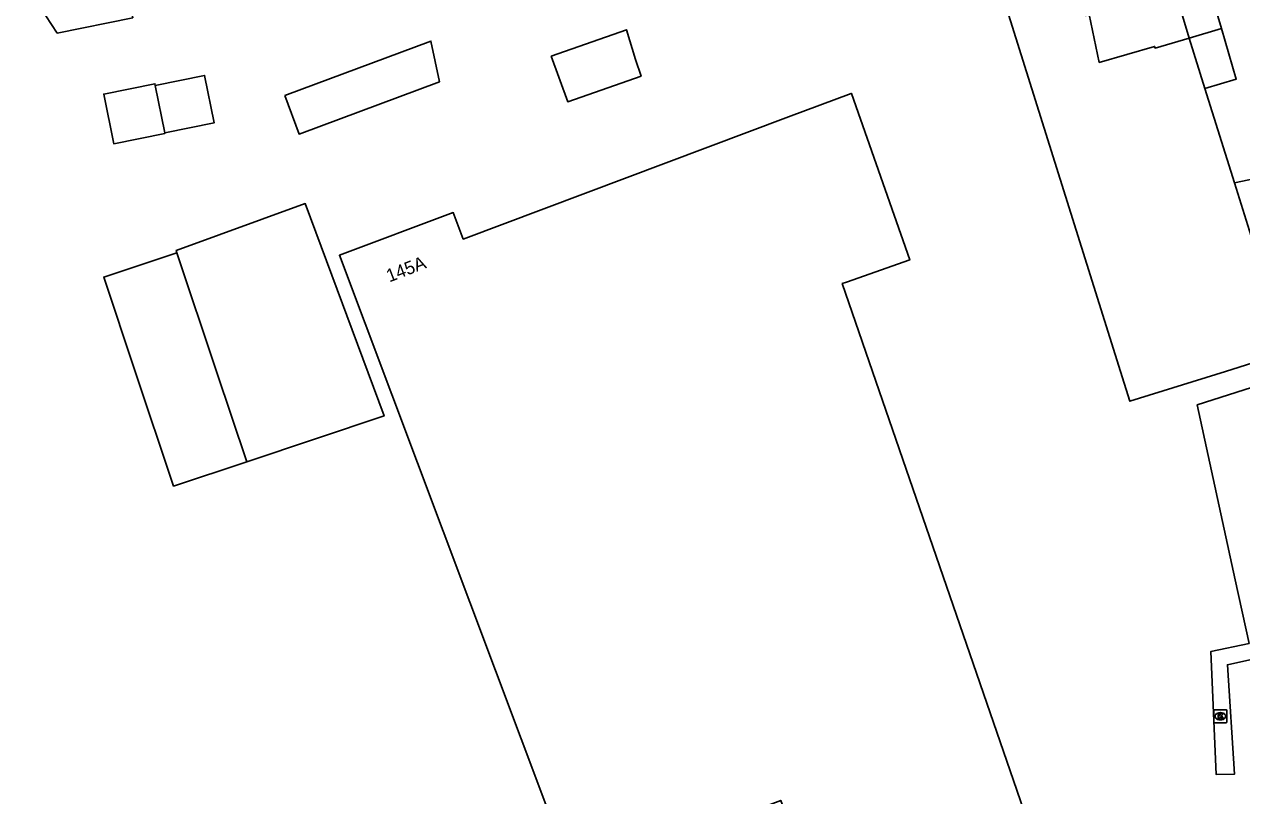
# Model space of a CAD drawing. Extents: x 162990 to 165007, y 383433 to 384336.
# Drawn here: x 163454.2 to 163547.5, y 383967.4 to 384026.6 of the extents above; entities that cross this region are included whole.
import ezdxf

# ---------------------------------------------------------------- set-up
doc = ezdxf.new("R2010")
doc.units = 0
for name, color, linetype in [('IMGEO_Kolk', 7, 'Continuous'), ('IMGEO_Pand', 7, 'Continuous'), ('IMGEO_Pand_nummerreeks', 7, 'Continuous'), ('IMGEO_Voetpad_open', 7, 'Continuous')]:
    doc.layers.add(name, color=color, linetype=linetype)

msp = doc.modelspace()

# ---------------------------------------------------------------- linework, layer by layer
at = {"layer": 'IMGEO_Kolk'}
for p, q in [((163545.388, 383973.11), (163545.388, 383973.962)), ((163545.463, 383974.036), (163546.315, 383974.036)), ((163545.876, 383973.816), (163545.901, 383973.816)), ((163546.389, 383973.962), (163546.389, 383973.11)), ((163546.315, 383973.036), (163545.463, 383973.036)), ((163545.899, 383973.256), (163545.874, 383973.256))]:
    msp.add_line(p, q, dxfattribs=at)
for points in [[(163545.388, 383973.11), (163545.388, 383973.962)], [(163545.463, 383974.036), (163546.315, 383974.036)], [(163546.389, 383973.962), (163546.389, 383973.11)], [(163546.315, 383973.036), (163545.463, 383973.036)], [(163545.709, 383973.736), (163545.832, 383973.736), (163545.832, 383973.585), (163545.962, 383973.736), (163546.126, 383973.736), (163545.98, 383973.585), (163546.133, 383973.336), (163545.981, 383973.336), (163545.896, 383973.5), (163545.832, 383973.433), (163545.832, 383973.336), (163545.709, 383973.336), (163545.709, 383973.736)]]:
    msp.add_lwpolyline(points, dxfattribs=at)
for centre, start, end in [((163545.465, 383973.96), 91.55205, 178.44795), ((163545.465, 383973.96), 91.55205, 178.44795), ((163546.313, 383973.96), 1.55205, 88.44795), ((163546.313, 383973.96), 1.55205, 88.44795), ((163545.465, 383973.112), 181.55205, 268.44795), ((163545.465, 383973.112), 181.55205, 268.44795), ((163546.313, 383973.112), 271.55205, 358.44795), ((163546.313, 383973.112), 271.55205, 358.44795)]:
    msp.add_arc(centre, 0.0765, start, end, dxfattribs=at)
for centre, major_axis, ratio, start_param, end_param in [((163545.875, 383973.536), (-0.387, 0.002), 0.722429, 4.712389, 7.853982), ((163545.9, 383973.536), (-0.39, 0.002), 0.717154, 1.570796, 4.712389)]:
    msp.add_ellipse(centre, major_axis=major_axis, ratio=ratio, start_param=start_param, end_param=end_param, dxfattribs=at)
at = {"layer": 'IMGEO_Pand'}
for points in [[(163462.793, 384028.685), (163462.215, 384028.568), (163462.506, 384027.135), (163456.714, 384025.961), (163455.847, 384027.273), (163455.189, 384030.471), (163454.196, 384035.371)], [(163548.762, 384008.736), (163551.033, 384001.488), (163546.285, 384000), (163538.949, 383997.701), (163538.229, 384000), (163529.392, 384028.198), (163534.824, 384029.9), (163535.572, 384027.298), (163535.829, 384027.373)], [(163542.393, 384029.285), (163544.876, 384030.008), (163545.967, 384026.298)], [(163543.486, 384025.568), (163542.393, 384029.285)], [(163543.486, 384025.568), (163540.881, 384024.802), (163540.841, 384024.938), (163536.606, 384023.704), (163535.829, 384027.373)], [(163494.574, 384024.183), (163500.373, 384026.213), (163501.062, 384023.927), (163501.475, 384022.653), (163495.852, 384020.684), (163494.574, 384024.183)], [(163545.967, 384026.298), (163543.486, 384025.568)], [(163545.967, 384026.298), (163547.109, 384022.416), (163544.696, 384021.706)], [(163474.157, 384021.162), (163485.369, 384025.338), (163486.012, 384022.206), (163475.26, 384018.201), (163474.157, 384021.162)], [(163543.486, 384025.568), (163544.696, 384021.706)], [(163464.967, 384018.304), (163468.748, 384019.07), (163468.01, 384022.713), (163464.229, 384021.946)], [(163464.229, 384021.946), (163464.203, 384022.076), (163460.279, 384021.281), (163461.054, 384017.46), (163464.977, 384018.256), (163464.967, 384018.304)], [(163464.967, 384018.304), (163464.229, 384021.946)], [(163544.696, 384021.706), (163546.965, 384014.467)], [(163512.78, 384019.52), (163517.596, 384021.33), (163517.602, 384021.312), (163522.074, 384008.545), (163517.22, 384006.845), (163516.902, 384006.734), (163531.836, 383963.34), (163540.597, 383966.345), (163547.208, 383947.343), (163539.715, 383944.773), (163529.174, 383946.763), (163524.305, 383960.758), (163515.657, 383957.792), (163512.188, 383967.069), (163496.303, 383961.101), (163478.352, 384008.908), (163487.081, 384012.188), (163487.846, 384010.15), (163512.78, 384019.52)], [(163546.965, 384014.467), (163553.663, 384015.881)], [(163548.762, 384008.736), (163546.965, 384014.467)], [(163465.896, 384009.104), (163465.841, 384009.275), (163475.73, 384012.878), (163481.771, 383996.578), (163471.242, 383993.069)], [(163471.242, 383993.069), (163465.634, 383991.2), (163462.7, 384000), (163460.288, 384007.235), (163465.896, 384009.104)], [(163465.896, 384009.104), (163468.931, 384000), (163471.242, 383993.069)], [(163548.093, 383979.112), (163547.032, 383983.998), (163544.112, 383997.429), (163550.127, 383999.345), (163551.637, 383992.463), (163569.15, 383996.241), (163568.41, 383999.73), (163569.685, 384000.008), (163574.57, 384001.072), (163574.801, 384000), (163576.314, 383992.963), (163570.249, 383991.631), (163571.831, 383984.312), (163565.814, 383982.994)]]:
    msp.add_lwpolyline(points, dxfattribs=at)
at = {"layer": 'IMGEO_Voetpad_open'}
msp.add_lwpolyline([(163548.093, 383979.112), (163545.161, 383978.514), (163545.575, 383969.06), (163546.971, 383969.08), (163546.429, 383977.483), (163550.083, 383978.303)], dxfattribs=at)

# ---------------------------------------------------------------- texts
at = {"layer": 'IMGEO_Pand_nummerreeks'}
msp.add_text('145A', height=1, rotation=21.26246, dxfattribs=at).set_placement((163482.181, 384006.818))

doc.saveas('drawing.dxf')
